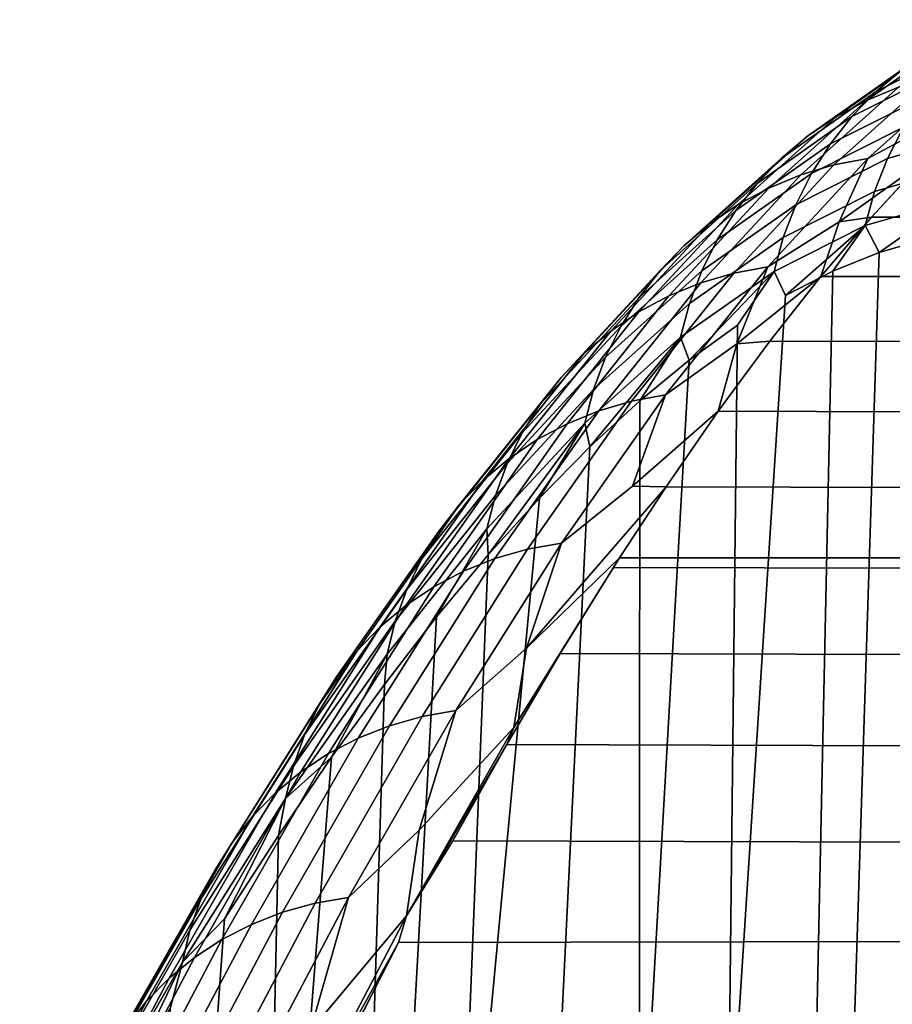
# Model space of a CAD drawing. Header units: metres. Extents: x -29 to 117, y -464 to 29.
# Tile 321 of 362: x 67.84 to 69.79, y 25.82 to 28.03. Entities that reach past the tile are written whole.
import ezdxf

# ---------------------------------------------------------------- set-up
doc = ezdxf.new("R2010")
doc.units = ezdxf.units.M
doc.layers.add('solid_24_501_056_XXX', color=7, linetype='CONTINUOUS')

msp = doc.modelspace()

# ---------------------------------------------------------------- linework, layer by layer
at = {"layer": 'solid_24_501_056_XXX'}
for points in [[(69.946175, 27.995325, 55.087048), (69.732704, 27.844885, 56.217819), (69.804222, 27.874552, 56.236092), (70.01799, 28.025202, 55.103752)], [(69.960869, 27.968431, 53.905861), (69.754021, 27.864483, 55.036625), (69.813538, 27.914566, 55.053314), (70.020805, 28.018728, 53.920246)], [(69.8778, 27.958324, 55.070179), (69.664673, 27.808128, 56.199123), (69.732704, 27.844885, 56.217819), (69.946175, 27.995325, 55.087048)], [(69.813538, 27.914566, 55.053314), (69.600792, 27.764645, 56.180187), (69.664673, 27.808128, 56.199123), (69.8778, 27.958324, 55.070179)], [(69.906227, 27.912287, 53.892017), (69.699837, 27.808569, 55.020267), (69.754021, 27.864483, 55.036625), (69.960869, 27.968431, 53.905861)], [(69.754021, 27.864483, 55.036625), (69.54171, 27.714865, 56.161205), (69.600792, 27.764645, 56.180187), (69.813538, 27.914566, 55.053314)], [(69.804222, 27.874552, 56.236092), (69.58532, 27.678303, 57.360386), (69.65937, 27.700363, 57.379341), (69.878517, 27.896837, 56.253765)], [(69.85743, 27.850849, 53.878841), (69.651535, 27.747377, 55.00441), (69.699837, 27.808569, 55.020267), (69.906227, 27.912287, 53.892017)], [(69.878517, 27.896837, 56.253765), (69.65937, 27.700363, 57.379341), (69.735519, 27.714872, 57.397232), (69.954865, 27.91152, 56.27066)], [(69.954865, 27.91152, 56.27066), (69.735519, 27.714872, 57.397232), (69.895142, 27.800112, 56.996075)], [(69.732704, 27.844885, 56.217819), (69.514099, 27.648907, 57.340557), (69.58532, 27.678303, 57.360386), (69.804222, 27.874552, 56.236092)], [(69.699837, 27.808569, 55.020267), (69.488007, 27.659283, 56.142365), (69.54171, 27.714865, 56.161205), (69.754021, 27.864483, 55.036625)], [(69.814957, 27.784727, 53.866474), (69.609581, 27.681515, 54.989208), (69.651535, 27.747377, 55.00441), (69.85743, 27.850849, 53.878841)], [(69.664673, 27.808128, 56.199123), (69.446419, 27.612465, 57.320053), (69.514099, 27.648907, 57.340557), (69.732704, 27.844885, 56.217819)], [(69.97831, 27.771933, 52.730934), (69.779236, 27.714573, 53.85503), (69.814957, 27.784727, 53.866474), (70.014565, 27.842239, 52.739407)], [(69.600792, 27.764645, 56.180187), (69.38295, 27.56934, 57.299068), (69.446419, 27.612465, 57.320053), (69.664673, 27.808128, 56.199123)], [(69.651535, 27.747377, 55.00441), (69.440201, 27.598446, 56.123844), (69.488007, 27.659283, 56.142365), (69.699837, 27.808569, 55.020267)], [(69.779236, 27.714573, 53.85503), (69.574394, 27.611631, 54.974812), (69.609581, 27.681515, 54.989208), (69.814957, 27.784727, 53.866474)], [(69.735519, 27.714872, 57.397232), (69.670975, 27.572996, 58.125481), (69.855148, 27.70476, 57.511429), (69.895142, 27.800112, 56.996075)], [(69.54171, 27.714865, 56.161205), (69.324303, 27.519957, 57.277821), (69.38295, 27.56934, 57.299068), (69.600792, 27.764645, 56.180187)], [(69.949135, 27.698284, 52.723595), (69.750603, 27.641079, 53.844624), (69.779236, 27.714573, 53.85503), (69.97831, 27.771933, 52.730934)], [(69.609581, 27.681515, 54.989208), (69.398773, 27.532957, 56.105831), (69.440201, 27.598446, 56.123844), (69.651535, 27.747377, 55.00441)], [(69.488007, 27.659283, 56.142365), (69.271072, 27.464804, 57.256512), (69.324303, 27.519957, 57.277821), (69.54171, 27.714865, 56.161205)], [(69.65937, 27.700363, 57.379341), (69.43544, 27.458618, 58.495052), (69.511391, 27.472914, 58.513931), (69.735519, 27.714872, 57.397232)], [(69.735519, 27.714872, 57.397232), (69.511391, 27.472914, 58.513931), (69.670975, 27.572996, 58.125481)], [(69.58532, 27.678303, 57.360386), (69.361649, 27.436832, 58.474834), (69.43544, 27.458618, 58.495052), (69.65937, 27.700363, 57.379341)], [(69.750603, 27.641079, 53.844624), (69.546318, 27.538418, 54.961365), (69.574394, 27.611631, 54.974812), (69.779236, 27.714573, 53.85503)], [(69.670975, 27.572996, 58.125481), (69.743431, 27.584021, 58.087406), (69.855148, 27.70476, 57.511429)], [(69.92733, 27.622021, 52.717457), (69.729347, 27.564976, 53.835361), (69.750603, 27.641079, 53.844624), (69.949135, 27.698284, 52.723595)], [(114.926323, 27.477177, 58.553135), (114.849182, 27.605877, 57.987427), (69.855148, 27.70476, 57.511429), (69.743431, 27.584021, 58.087406)], [(69.514099, 27.648907, 57.340557), (69.290733, 27.407768, 58.453468), (69.361649, 27.436832, 58.474834), (69.58532, 27.678303, 57.360386)], [(69.574394, 27.611631, 54.974812), (69.364143, 27.463463, 56.088509), (69.398773, 27.532957, 56.105831), (69.609581, 27.681515, 54.989208)], [(69.446419, 27.612465, 57.320053), (69.223412, 27.371714, 58.431171), (69.290733, 27.407768, 58.453468), (69.514099, 27.648907, 57.340557)], [(69.440201, 27.598446, 56.123844), (69.223785, 27.404427, 57.235355), (69.271072, 27.464804, 57.256512), (69.488007, 27.659283, 56.142365)], [(69.729347, 27.564976, 53.835361), (69.525635, 27.462601, 54.948994), (69.546318, 27.538418, 54.961365), (69.750603, 27.641079, 53.844624)], [(69.38295, 27.56934, 57.299068), (69.160347, 27.329027, 58.408165), (69.223412, 27.371714, 58.431171), (69.446419, 27.612465, 57.320053)], [(69.546318, 27.538418, 54.961365), (69.336639, 27.390652, 56.072037), (69.364143, 27.463463, 56.088509), (69.574394, 27.611631, 54.974812)], [(69.92733, 27.622021, 52.717457), (69.760704, 27.505011, 53.577354), (69.729347, 27.564976, 53.835361)], [(69.92733, 27.622021, 52.717457), (69.862976, 27.534876, 53.000233), (69.760704, 27.505011, 53.577354)], [(69.398773, 27.532957, 56.105831), (69.182907, 27.339424, 57.214561), (69.223785, 27.404427, 57.235355), (69.440201, 27.598446, 56.123844)], [(115.000793, 27.337139, 59.115105), (114.926323, 27.477177, 58.553135), (69.743431, 27.584021, 58.087406), (69.630333, 27.451239, 58.661026)], [(69.670975, 27.572996, 58.125481), (69.630333, 27.451239, 58.661026), (69.743431, 27.584021, 58.087406)], [(69.324303, 27.519957, 57.277821), (69.102158, 27.28013, 58.38467), (69.160347, 27.329027, 58.408165), (69.38295, 27.56934, 57.299068)], [(69.511391, 27.472914, 58.513931), (69.442184, 27.300165, 59.243713), (69.630333, 27.451239, 58.661026), (69.670975, 27.572996, 58.125481)], [(69.729347, 27.564976, 53.835361), (69.551216, 27.408834, 54.730183), (69.525635, 27.462601, 54.948994)], [(69.729347, 27.564976, 53.835361), (69.656746, 27.462999, 54.154263), (69.551216, 27.408834, 54.730183)], [(69.729347, 27.564976, 53.835361), (69.760704, 27.505011, 53.577354), (69.656746, 27.462999, 54.154263)], [(69.271072, 27.464804, 57.256512), (69.049416, 27.225506, 58.360924), (69.102158, 27.28013, 58.38467), (69.324303, 27.519957, 57.277821)], [(69.364143, 27.463463, 56.088509), (69.148834, 27.270435, 57.194336), (69.182907, 27.339424, 57.214561), (69.398773, 27.532957, 56.105831)], [(69.525635, 27.462601, 54.948994), (69.316536, 27.315243, 56.056591), (69.336639, 27.390652, 56.072037), (69.546318, 27.538418, 54.961365)], [(69.862976, 27.534876, 53.000233), (69.800903, 25.487982, 51.648155), (69.695587, 25.485905, 52.266582), (69.760704, 27.505011, 53.577354)], [(69.760704, 27.505011, 53.577354), (69.695587, 25.485905, 52.266582), (69.614876, 25.474094, 52.731918), (69.656746, 27.462999, 54.154263)], [(69.43544, 27.458618, 58.495052), (69.2071, 27.172081, 59.599148), (69.282852, 27.186123, 59.618999), (69.511391, 27.472914, 58.513931)], [(69.511391, 27.472914, 58.513931), (69.282852, 27.186123, 59.618999), (69.442184, 27.300165, 59.243713)], [(69.223785, 27.404427, 57.235355), (69.002647, 27.165695, 58.337162), (69.049416, 27.225506, 58.360924), (69.271072, 27.464804, 57.256512)], [(69.336639, 27.390652, 56.072037), (69.12191, 27.198147, 57.174877), (69.148834, 27.270435, 57.194336), (69.364143, 27.463463, 56.088509)], [(69.361649, 27.436832, 58.474834), (69.133568, 27.150618, 59.577679), (69.2071, 27.172081, 59.599148), (69.43544, 27.458618, 58.495052)], [(69.525635, 27.462601, 54.948994), (69.335533, 27.263975, 55.878651), (69.316536, 27.315243, 56.056591)], [(69.525635, 27.462601, 54.948994), (69.444191, 27.342499, 55.304733), (69.335533, 27.263975, 55.878651)], [(69.656746, 27.462999, 54.154263), (69.614876, 25.474094, 52.731918), (69.422424, 25.412592, 53.81353), (69.551216, 27.408834, 54.730183)], [(69.525635, 27.462601, 54.948994), (69.551216, 27.408834, 54.730183), (69.422424, 25.412592, 53.81353), (69.444191, 27.342499, 55.304733)], [(69.442184, 27.300165, 59.243713), (69.516022, 27.306463, 59.232014), (69.630333, 27.451239, 58.661026)], [(115.072472, 27.185896, 59.673073), (115.000793, 27.337139, 59.115105), (69.630333, 27.451239, 58.661026), (69.516022, 27.306463, 59.232014)], [(69.290733, 27.407768, 58.453468), (69.062973, 27.121948, 59.554798), (69.133568, 27.150618, 59.577679), (69.361649, 27.436832, 58.474834)], [(69.223412, 27.371714, 58.431171), (68.996017, 27.086353, 59.530731), (69.062973, 27.121948, 59.554798), (69.290733, 27.407768, 58.453468)], [(69.182907, 27.339424, 57.214561), (68.962318, 27.101288, 58.313618), (69.002647, 27.165695, 58.337162), (69.223785, 27.404427, 57.235355)], [(69.316536, 27.315243, 56.056591), (69.102402, 27.12327, 57.156376), (69.12191, 27.198147, 57.174877), (69.336639, 27.390652, 56.072037)], [(69.160347, 27.329027, 58.408165), (68.933357, 27.044186, 59.505722), (68.996017, 27.086353, 59.530731), (69.223412, 27.371714, 58.431171)], [(69.444191, 27.342499, 55.304733), (69.422424, 25.412592, 53.81353), (69.224106, 25.303555, 54.889778), (69.335533, 27.263975, 55.878651)], [(69.102158, 27.28013, 58.38467), (68.875626, 26.995863, 59.480015), (68.933357, 27.044186, 59.505722), (69.160347, 27.329027, 58.408165)], [(69.148834, 27.270435, 57.194336), (68.928825, 27.032921, 58.290524), (68.962318, 27.101288, 58.313618), (69.182907, 27.339424, 57.214561)], [(69.316536, 27.315243, 56.056591), (69.113831, 27.070581, 57.021835), (69.102402, 27.12327, 57.156376)], [(69.316536, 27.315243, 56.056591), (69.225365, 27.173317, 56.451283), (69.113831, 27.070581, 57.021835)], [(69.282852, 27.186123, 59.618999), (69.209167, 26.982216, 60.34903), (69.400627, 27.149746, 59.800095), (69.442184, 27.300165, 59.243713)], [(69.316536, 27.315243, 56.056591), (69.335533, 27.263975, 55.878651), (69.225365, 27.173317, 56.451283)], [(115.141617, 27.023567, 60.226849), (115.072472, 27.185896, 59.673073), (69.516022, 27.306463, 59.232014), (69.400627, 27.149746, 59.800095)], [(69.442184, 27.300165, 59.243713), (69.400627, 27.149746, 59.800095), (69.516022, 27.306463, 59.232014)], [(69.049416, 27.225506, 58.360924), (68.823387, 26.941864, 59.453861), (68.875626, 26.995863, 59.480015), (69.102158, 27.28013, 58.38467)], [(69.12191, 27.198147, 57.174877), (68.902496, 26.961273, 58.268105), (68.928825, 27.032921, 58.290524), (69.148834, 27.270435, 57.194336)], [(69.225365, 27.173317, 56.451283), (69.335533, 27.263975, 55.878651), (69.224106, 25.303555, 54.889778)], [(69.002647, 27.165695, 58.337162), (68.777153, 26.882721, 59.427525), (68.823387, 26.941864, 59.453861), (69.049416, 27.225506, 58.360924)], [(69.102402, 27.12327, 57.156376), (68.883591, 26.887051, 58.24659), (68.902496, 26.961273, 58.268105), (69.12191, 27.198147, 57.174877)], [(68.962318, 27.101288, 58.313618), (68.737381, 26.819017, 59.401264), (68.777153, 26.882721, 59.427525), (69.002647, 27.165695, 58.337162)], [(69.133568, 27.150618, 59.577679), (68.901459, 26.820274, 60.667221), (68.974731, 26.841364, 60.689926), (69.2071, 27.172081, 59.599148)], [(69.2071, 27.172081, 59.599148), (68.974731, 26.841364, 60.689926), (69.05027, 26.855114, 60.710735), (69.282852, 27.186123, 59.618999)], [(69.225365, 27.173317, 56.451283), (69.224106, 25.303555, 54.889778), (69.020149, 25.147203, 55.959557), (69.113831, 27.070581, 57.021835)], [(69.282852, 27.186123, 59.618999), (69.05027, 26.855114, 60.710735), (69.209167, 26.982216, 60.34903)], [(69.062973, 27.121948, 59.554798), (68.831177, 26.792057, 60.642845), (68.901459, 26.820274, 60.667221), (69.133568, 27.150618, 59.577679)], [(69.209167, 26.982216, 60.34903), (69.284103, 26.98114, 60.365025), (69.400627, 27.149746, 59.800095)], [(115.207993, 26.850269, 60.776245), (115.141617, 27.023567, 60.226849), (69.400627, 27.149746, 59.800095), (69.284103, 26.98114, 60.365025)], [(68.996017, 27.086353, 59.530731), (68.764595, 26.756992, 60.617039), (68.831177, 26.792057, 60.642845), (69.062973, 27.121948, 59.554798)], [(69.102402, 27.12327, 57.156376), (68.886681, 26.828806, 58.156487), (68.883591, 26.887051, 58.24659)], [(69.102402, 27.12327, 57.156376), (69.000977, 26.955769, 57.59), (68.886681, 26.828806, 58.156487)], [(69.102402, 27.12327, 57.156376), (69.113831, 27.070581, 57.021835), (69.000977, 26.955769, 57.59)], [(68.928825, 27.032921, 58.290524), (68.704475, 26.751387, 59.375336), (68.737381, 26.819017, 59.401264), (68.962318, 27.101288, 58.313618)], [(68.933357, 27.044186, 59.505722), (68.702362, 26.715424, 60.590057), (68.764595, 26.756992, 60.617039), (68.996017, 27.086353, 59.530731)], [(69.113831, 27.070581, 57.021835), (69.020149, 25.147203, 55.959557), (68.811066, 24.943834, 57.020073), (69.000977, 26.955769, 57.59)], [(68.875626, 26.995863, 59.480015), (68.645088, 26.667763, 60.562164), (68.702362, 26.715424, 60.590057), (68.933357, 27.044186, 59.505722)], [(68.902496, 26.961273, 58.268105), (68.678749, 26.680496, 59.349998), (68.704475, 26.751387, 59.375336), (68.928825, 27.032921, 58.290524)], [(68.823387, 26.941864, 59.453861), (68.593353, 26.614481, 60.533642), (68.645088, 26.667763, 60.562164), (68.875626, 26.995863, 59.480015)], [(69.05027, 26.855114, 60.710735), (68.972298, 26.619787, 61.43969), (69.284103, 26.98114, 60.365025), (69.209167, 26.982216, 60.34903)], [(68.972298, 26.619787, 61.43969), (69.179825, 26.821783, 60.862968), (69.284103, 26.98114, 60.365025)], [(115.207993, 26.850269, 60.776245), (69.284103, 26.98114, 60.365025), (69.179825, 26.821783, 60.862968)], [(68.883591, 26.887051, 58.24659), (68.660461, 26.607046, 59.325504), (68.678749, 26.680496, 59.349998), (68.902496, 26.961273, 58.268105)], [(68.886681, 26.828806, 58.156487), (69.000977, 26.955769, 57.59), (68.811066, 24.943834, 57.020073)], [(68.777153, 26.882721, 59.427525), (68.547661, 26.556107, 60.504765), (68.593353, 26.614481, 60.533642), (68.823387, 26.941864, 59.453861)], [(68.737381, 26.819017, 59.401264), (68.508461, 26.493217, 60.475826), (68.547661, 26.556107, 60.504765), (68.777153, 26.882721, 59.427525)], [(68.660461, 26.607046, 59.325504), (68.883591, 26.887051, 58.24659), (68.771072, 26.689816, 58.720596), (68.654305, 26.53894, 59.281544)], [(68.883591, 26.887051, 58.24659), (68.886681, 26.828806, 58.156487), (68.771072, 26.689816, 58.720596)], [(68.901459, 26.820274, 60.667221), (68.665688, 26.446424, 61.741779), (68.738701, 26.467091, 61.765697), (68.974731, 26.841364, 60.689926)], [(68.974731, 26.841364, 60.689926), (68.738701, 26.467091, 61.765697), (68.814034, 26.480513, 61.787449), (69.05027, 26.855114, 60.710735)], [(69.05027, 26.855114, 60.710735), (68.814034, 26.480513, 61.787449), (68.972298, 26.619787, 61.43969)], [(115.271339, 26.666124, 61.321075), (115.207993, 26.850269, 60.776245), (69.179825, 26.821783, 60.862968), (69.166405, 26.800697, 60.926559)], [(68.704475, 26.751387, 59.375336), (68.476151, 26.426434, 60.447105), (68.508461, 26.493217, 60.475826), (68.737381, 26.819017, 59.401264)], [(68.831177, 26.792057, 60.642845), (68.595734, 26.418718, 61.715931), (68.665688, 26.446424, 61.741779), (68.901459, 26.820274, 60.667221)], [(68.886681, 26.828806, 58.156487), (68.811066, 24.943834, 57.020073), (68.664764, 24.777279, 57.741768), (68.771072, 26.689816, 58.720596)], [(68.943512, 26.443005, 61.936607), (69.166405, 26.800697, 60.926559), (69.179825, 26.821783, 60.862968)], [(68.943512, 26.443005, 61.936607), (69.179825, 26.821783, 60.862968), (68.972298, 26.619787, 61.43969)], [(68.764595, 26.756992, 60.617039), (68.529526, 26.384249, 61.688408), (68.595734, 26.418718, 61.715931), (68.831177, 26.792057, 60.642845)], [(68.943512, 26.443005, 61.936607), (69.047684, 26.608494, 61.484425), (69.166405, 26.800697, 60.926559)], [(115.331558, 26.471272, 61.861118), (115.271339, 26.666124, 61.321075), (69.166405, 26.800697, 60.926559), (69.047684, 26.608494, 61.484425)], [(68.678749, 26.680496, 59.349998), (68.451042, 26.356415, 60.418892), (68.476151, 26.426434, 60.447105), (68.704475, 26.751387, 59.375336)], [(68.702362, 26.715424, 60.590057), (68.46772, 26.343357, 61.659485), (68.529526, 26.384249, 61.688408), (68.764595, 26.756992, 60.617039)], [(68.645088, 26.667763, 60.562164), (68.410927, 26.296444, 61.629444), (68.46772, 26.343357, 61.659485), (68.702362, 26.715424, 60.590057)], [(68.660461, 26.607046, 59.325504), (68.43338, 26.283855, 60.39146), (68.451042, 26.356415, 60.418892), (68.678749, 26.680496, 59.349998)], [(68.771072, 26.689816, 58.720596), (68.664764, 24.777279, 57.741768), (68.597168, 24.693857, 58.069813), (68.654305, 26.53894, 59.281544)], [(68.593353, 26.614481, 60.533642), (68.359703, 26.243975, 61.598583), (68.410927, 26.296444, 61.629444), (68.645088, 26.667763, 60.562164)], [(68.547661, 26.556107, 60.504765), (68.314552, 26.18647, 61.567211), (68.359703, 26.243975, 61.598583), (68.593353, 26.614481, 60.533642)], [(68.943512, 26.443005, 61.936607), (68.972298, 26.619787, 61.43969), (68.814034, 26.480513, 61.787449), (68.731956, 26.213516, 62.513966)], [(68.660461, 26.607046, 59.325504), (68.53643, 26.376202, 59.839092), (68.43338, 26.283855, 60.39146)], [(68.660461, 26.607046, 59.325504), (68.654305, 26.53894, 59.281544), (68.53643, 26.376202, 59.839092)], [(115.388855, 26.265862, 62.396141), (115.331558, 26.471272, 61.861118), (69.047684, 26.608494, 61.484425), (68.928101, 26.40461, 62.038342)], [(68.943512, 26.443005, 61.936607), (68.928101, 26.40461, 62.038342), (69.047684, 26.608494, 61.484425)], [(68.508461, 26.493217, 60.475826), (68.275932, 26.124496, 61.535633), (68.314552, 26.18647, 61.567211), (68.547661, 26.556107, 60.504765)], [(68.654305, 26.53894, 59.281544), (68.597168, 24.693857, 58.069813), (68.378906, 24.397692, 59.106483), (68.53643, 26.376202, 59.839092)], [(68.476151, 26.426434, 60.447105), (68.244225, 26.05867, 61.504166), (68.275932, 26.124496, 61.535633), (68.508461, 26.493217, 60.475826)], [(68.665688, 26.446424, 61.741779), (68.426651, 26.02969, 62.79966), (68.499382, 26.049887, 62.824772), (68.738701, 26.467091, 61.765697)], [(68.738701, 26.467091, 61.765697), (68.499382, 26.049887, 62.824772), (68.574516, 26.062944, 62.84745), (68.814034, 26.480513, 61.787449)], [(68.814034, 26.480513, 61.787449), (68.574516, 26.062944, 62.84745), (68.731956, 26.213516, 62.513966)], [(68.595734, 26.418718, 61.715931), (68.357018, 26.002556, 62.772366), (68.426651, 26.02969, 62.79966), (68.665688, 26.446424, 61.741779)], [(68.703979, 26.021523, 62.993404), (68.928101, 26.40461, 62.038342), (68.943512, 26.443005, 61.936607)], [(68.703979, 26.021523, 62.993404), (68.943512, 26.443005, 61.936607), (68.731956, 26.213516, 62.513966)], [(68.451042, 26.356415, 60.418892), (68.219734, 25.989637, 61.473118), (68.244225, 26.05867, 61.504166), (68.476151, 26.426434, 60.447105)], [(68.529526, 26.384249, 61.688408), (68.291191, 25.96875, 62.743156), (68.357018, 26.002556, 62.772366), (68.595734, 26.418718, 61.715931)], [(68.703979, 26.021523, 62.993404), (68.807594, 26.189117, 62.588074), (68.928101, 26.40461, 62.038342)], [(115.443054, 26.049997, 62.926033), (115.388855, 26.265862, 62.396141), (68.928101, 26.40461, 62.038342), (68.807594, 26.189117, 62.588074)], [(68.46772, 26.343357, 61.659485), (68.22982, 25.928608, 62.712322), (68.291191, 25.96875, 62.743156), (68.529526, 26.384249, 61.688408)], [(68.417305, 26.201468, 60.393906), (68.53643, 26.376202, 59.839092), (68.378906, 24.397692, 59.106483)], [(68.43338, 26.283855, 60.39146), (68.53643, 26.376202, 59.839092), (68.417305, 26.201468, 60.393906)], [(68.43338, 26.283855, 60.39146), (68.202705, 25.918083, 61.442795), (68.219734, 25.989637, 61.473118), (68.451042, 26.356415, 60.418892)], [(68.410927, 26.296444, 61.629444), (68.1735, 25.882528, 62.680168), (68.22982, 25.928608, 62.712322), (68.46772, 26.343357, 61.659485)], [(68.359703, 26.243975, 61.598583), (68.122787, 25.830963, 62.647015), (68.1735, 25.882528, 62.680168), (68.410927, 26.296444, 61.629444)], [(68.43338, 26.283855, 60.39146), (68.297089, 26.014927, 60.945263), (68.202705, 25.918083, 61.442795)], [(68.43338, 26.283855, 60.39146), (68.417305, 26.201468, 60.393906), (68.297089, 26.014927, 60.945263)], [(68.314552, 26.18647, 61.567211), (68.078201, 25.774426, 62.613186), (68.122787, 25.830963, 62.647015), (68.359703, 26.243975, 61.598583)], [(68.417305, 26.201468, 60.393906), (68.378906, 24.397692, 59.106483), (68.156708, 24.056023, 60.128147), (68.297089, 26.014927, 60.945263)], [(68.703979, 26.021523, 62.993404), (68.731956, 26.213516, 62.513966), (68.574516, 26.062944, 62.84745), (68.488541, 25.764091, 63.57016)], [(68.275932, 26.124496, 61.535633), (68.040169, 25.713472, 62.579018), (68.078201, 25.774426, 62.613186), (68.314552, 26.18647, 61.567211)], [(68.703979, 26.021523, 62.993404), (68.686119, 25.962095, 63.133389), (115.443054, 26.049997, 62.926033), (68.807594, 26.189117, 62.588074)], [(68.244225, 26.05867, 61.504166), (68.009064, 25.64871, 62.544849), (68.040169, 25.713472, 62.579018), (68.275932, 26.124496, 61.535633)], [(68.219734, 25.989637, 61.473118), (67.985207, 25.580774, 62.511017), (68.009064, 25.64871, 62.544849), (68.244225, 26.05867, 61.504166)], [(68.426651, 26.02969, 62.79966), (68.184708, 25.570795, 63.83923), (68.257172, 25.590475, 63.865513), (68.499382, 26.049887, 62.824772)], [(68.499382, 26.049887, 62.824772), (68.257172, 25.590475, 63.865513), (68.332085, 25.60313, 63.889103), (68.574516, 26.062944, 62.84745)], [(68.574516, 26.062944, 62.84745), (68.332085, 25.60313, 63.889103), (68.488541, 25.764091, 63.57016)], [(115.541519, 25.587358, 63.969894), (115.443054, 26.049997, 62.926033), (68.686119, 25.962095, 63.133389), (68.563835, 25.723642, 63.674004)], [(68.357018, 26.002556, 62.772366), (68.11541, 25.544287, 63.810516), (68.184708, 25.570795, 63.83923), (68.426651, 26.02969, 62.79966)], [(68.461586, 25.558029, 64.031754), (68.686119, 25.962095, 63.133389), (68.703979, 26.021523, 62.993404)], [(68.461586, 25.558029, 64.031754), (68.703979, 26.021523, 62.993404), (68.488541, 25.764091, 63.57016)], [(68.291191, 25.96875, 62.743156), (68.049965, 25.511211, 63.779652), (68.11541, 25.544287, 63.810516), (68.357018, 26.002556, 62.772366)], [(68.202705, 25.918083, 61.442795), (68.297089, 26.014927, 60.945263), (68.156708, 24.056023, 60.128147), (68.175941, 25.81679, 61.492363)], [(68.202705, 25.918083, 61.442795), (67.968819, 25.51034, 62.477856), (67.985207, 25.580774, 62.511017), (68.219734, 25.989637, 61.473118)], [(68.22982, 25.928608, 62.712322), (67.989029, 25.471895, 63.746948), (68.049965, 25.511211, 63.779652), (68.291191, 25.96875, 62.743156)], [(68.461586, 25.558029, 64.031754), (68.563835, 25.723642, 63.674004), (68.686119, 25.962095, 63.133389)], [(68.1735, 25.882528, 62.680168), (67.933189, 25.426729, 63.712723), (67.989029, 25.471895, 63.746948), (68.22982, 25.928608, 62.712322)], [(68.202705, 25.918083, 61.442795), (68.053886, 25.607063, 62.035069), (67.968819, 25.51034, 62.477856)], [(68.202705, 25.918083, 61.442795), (68.175941, 25.81679, 61.492363), (68.053886, 25.607063, 62.035069)], [(68.122787, 25.830963, 62.647015), (67.883003, 25.37616, 63.677315), (67.933189, 25.426729, 63.712723), (68.1735, 25.882528, 62.680168)], [(68.078201, 25.774426, 62.613186), (67.838974, 25.320684, 63.641079), (67.883003, 25.37616, 63.677315), (68.122787, 25.830963, 62.647015)]]:
    msp.add_3dface(points, dxfattribs=at)

doc.saveas('drawing.dxf')
